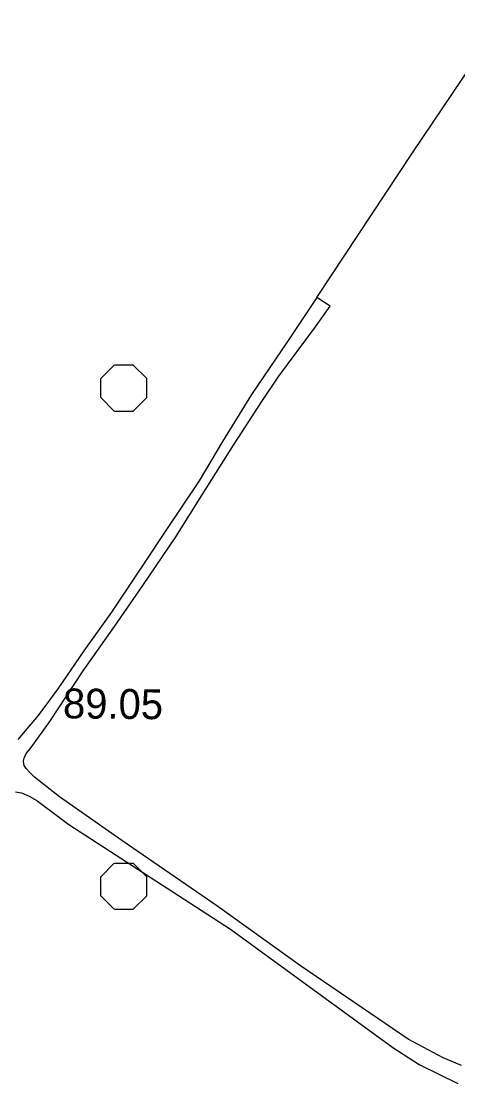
# Model space of a CAD drawing. Extents: x 417995 to 421451, y 4454518 to 4458015.
# Drawn here: x 419589 to 419676.7, y 4455453.2 to 4455665.2 of the extents above; entities that cross this region are included whole.
import ezdxf

# ---------------------------------------------------------------- set-up
doc = ezdxf.new("R2010")
doc.units = 0
for name, color, linetype in [('Sinir_itirazli_Mulkiyet', 7, 'Continuous'), ('TR_TARIMALANI', 7, 'Continuous'), ('Y_Kot_Noktasi', 7, 'Continuous'), ('Yol_Toprak_Duz', 7, 'Continuous'), ('Yol_Toprak_Kesik', 7, 'Continuous')]:
    doc.layers.add(name, color=color, linetype=linetype)

msp = doc.modelspace()

# ---------------------------------------------------------------- linework, layer by layer
at = {"layer": 'Sinir_itirazli_Mulkiyet'}
msp.add_lwpolyline([(419651.07, 4455607.95), (419648.41, 4455609.66), (419667.7, 4455638.94), (419699.42, 4455686.01), (419715.78, 4455709.43)], dxfattribs=at)
at = {"layer": 'TR_TARIMALANI'}
for p, q in [((419605, 4455593.42), (419607.71, 4455596.13)), ((419607.75, 4455596.14), (419611.58, 4455596.14)), ((419614.25, 4455593.42), (419611.54, 4455596.13)), ((419605.04, 4455589.6), (419605.04, 4455593.43)), ((419614.29, 4455589.6), (419614.29, 4455593.43)), ((419607.71, 4455586.88), (419605, 4455589.59)), ((419611.54, 4455586.88), (419614.25, 4455589.59)), ((419607.75, 4455586.89), (419611.58, 4455586.89)), ((419605, 4455493.42), (419607.71, 4455496.13)), ((419607.75, 4455496.14), (419611.58, 4455496.14)), ((419614.25, 4455493.42), (419611.54, 4455496.13)), ((419605.04, 4455489.6), (419605.04, 4455493.43)), ((419614.29, 4455489.6), (419614.29, 4455493.43)), ((419607.71, 4455486.88), (419605, 4455489.59)), ((419611.54, 4455486.88), (419614.25, 4455489.59)), ((419607.75, 4455486.89), (419611.58, 4455486.89))]:
    msp.add_line(p, q, dxfattribs=at)
at = {"layer": 'Yol_Toprak_Duz'}
for points in [[(419589.52, 4455516.66), (419589.61, 4455517.23), (419590.05, 4455518.13), (419590.81, 4455519.11), (419594.82, 4455524.54), (419601.47, 4455534.71), (419607.78, 4455543.61), (419613.47, 4455551.85), (419620.08, 4455561.64), (419625.39, 4455570.04), (419631.68, 4455580.04), (419637.19, 4455588.61), (419640.76, 4455593.87), (419647.92, 4455603.54), (419651.07, 4455607.95)], [(419587.89, 4455510.48), (419589.12, 4455510.28), (419590.64, 4455509.61), (419592.19, 4455508.69), (419593.76, 4455507.54), (419598.61, 4455503.87), (419631.08, 4455482.87), (419663.6, 4455459.14), (419668.92, 4455455.74), (419676.65, 4455451.92)]]:
    msp.add_lwpolyline(points, dxfattribs=at)
at = {"layer": 'Yol_Toprak_Kesik'}
for points in [[(419648.41, 4455609.66), (419642.52, 4455600.84), (419635.27, 4455590.19), (419629.43, 4455580.76), (419624.73, 4455572.85), (419618.06, 4455562.9), (419613.69, 4455556.33), (419607.19, 4455546.54), (419601.6, 4455538.76), (419596.38, 4455531.15), (419592.46, 4455525.79), (419588.37, 4455520.98)], [(419677.44, 4455455.54), (419673.75, 4455457.03), (419666.73, 4455460.83), (419645.13, 4455475.5), (419628.48, 4455487.45), (419609.26, 4455500.71), (419596.71, 4455509.45), (419591.74, 4455513.42), (419590.76, 4455514.32), (419590.07, 4455515.11), (419589.61, 4455515.77), (419589.49, 4455516.45), (419589.52, 4455516.66)]]:
    msp.add_lwpolyline(points, dxfattribs=at)

# ---------------------------------------------------------------- texts
at = {"layer": 'Y_Kot_Noktasi'}
msp.add_text('89.05', height=6, rotation=359.4709, dxfattribs=at).set_placement((419597.41, 4455525.21))

doc.saveas('drawing.dxf')
